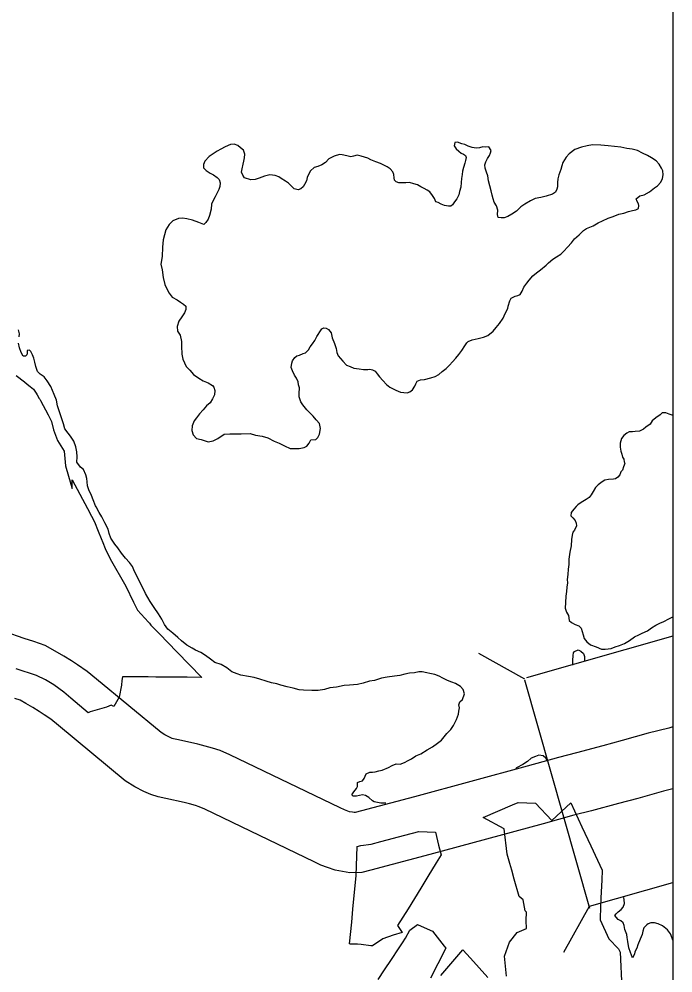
# Model space of a CAD drawing. Extents: x 670147 to 673275, y 705573 to 707613.
# Drawn here: x 670793.9 to 670842.9, y 707341.9 to 707413.5 of the extents above; entities that cross this region are included whole.
import ezdxf

# ---------------------------------------------------------------- set-up
doc = ezdxf.new("R2010")
doc.units = 0
for name, color, linetype in [('10', 7, 'Continuous'), ('20', 7, 'Continuous'), ('6', 7, 'Continuous'), ('9', 7, 'Continuous'), ('R_NoPlot', 7, 'Continuous')]:
    doc.layers.add(name, color=color, linetype=linetype)

msp = doc.modelspace()

# ---------------------------------------------------------------- linework, layer by layer
at = {"layer": '10'}
for points in [[(670842.893, 707360.335), (670842.594, 707360.248), (670841.042, 707359.864), (670839.08, 707359.305), (670837.645, 707358.925), (670835.652, 707358.389), (670834.312, 707358.048), (670831.961, 707357.397), (670823.508, 707355.093), (670819.062, 707353.921), (670818.998, 707353.904), (670818.856, 707353.93), (670818.643, 707353.963), (670818.521, 707354.004), (670818.251, 707354.106), (670817.934, 707354.257), (670809.657, 707358.238), (670808.938, 707358.555), (670808.373, 707358.733), (670807.8, 707358.898), (670807.273, 707359.03), (670805.822, 707359.36), (670805.428, 707359.444), (670805.329, 707359.475), (670805.129, 707359.565), (670804.778, 707359.738), (670804.5, 707359.921), (670799.672, 707363.908), (670798.951, 707364.505), (670798.232, 707365.002), (670797.777, 707365.291), (670797.218, 707365.648), (670796.558, 707366.023), (670795.803, 707366.443), (670794.963, 707366.745), (670794.229, 707366.97), (670792.8, 707367.461)], [(670842.893, 707355.686), (670842.2, 707355.514), (670840.273, 707354.966), (670838.806, 707354.577), (670836.791, 707354.035), (670835.468, 707353.698), (670833.153, 707353.058), (670824.673, 707350.746), (670820.235, 707349.577), (670819.573, 707349.393), (670818.67, 707349.387), (670818.104, 707349.493), (670817.567, 707349.575), (670816.999, 707349.769), (670816.488, 707349.962), (670815.994, 707350.196), (670807.774, 707354.151), (670807.351, 707354.337), (670807.076, 707354.424), (670806.629, 707354.552), (670806.225, 707354.654), (670804.856, 707354.965), (670804.29, 707355.085), (670803.728, 707355.26), (670803.208, 707355.495), (670802.537, 707355.826), (670801.822, 707356.297), (670796.804, 707360.44), (670796.231, 707360.915), (670795.745, 707361.251), (670795.359, 707361.496), (670794.895, 707361.793), (670794.353, 707362.1), (670793.935, 707362.333), (670793.544, 707362.473)]]:
    msp.add_lwpolyline(points, dxfattribs=at)
at = {"layer": '20'}
for p, q in [((670842.893, 707367.146), (670831.915, 707364.022)), ((670831.798, 707363.929), (670828.338, 707365.855)), ((670831.766, 707363.873), (670836.643, 707346.733)), ((670836.643, 707346.883), (670842.893, 707348.661)), ((670836.606, 707346.86), (670834.679, 707343.401))]:
    msp.add_line(p, q, dxfattribs=at)
at = {"layer": '6'}
for points in [[(670793.645, 707386.702), (670794.25, 707386.229), (670794.463, 707386.063), (670794.696, 707385.88), (670794.942, 707385.688), (670795.137, 707385.377), (670795.211, 707385.255), (670795.365, 707384.997), (670795.409, 707384.925), (670795.466, 707384.83), (670796.041, 707383.75), (670796.276, 707383.26), (670796.446, 707382.647), (670796.729, 707381.826), (670797.238, 707381.028), (670797.336, 707379.922), (670797.747, 707378.546), (670797.841, 707378.224), (670797.826, 707378.876), (670798.977, 707376.717), (670799.277, 707376.158), (670799.508, 707375.725), (670799.774, 707375.039), (670800.006, 707374.472), (670800.124, 707374.187), (670800.31, 707373.733), (670800.684, 707372.942), (670801.857, 707370.895), (670802.433, 707369.71), (670802.73, 707369.104), (670803.569, 707368.209), (670803.638, 707368.116), (670803.728, 707367.98), (670804.381, 707367.309), (670805.034, 707366.637), (670805.687, 707365.965), (670807.55, 707364.049), (670806.471, 707364.065), (670805.189, 707364.073), (670805.093, 707364.068), (670804.114, 707364.079), (670803.529, 707364.081), (670803.473, 707364.081), (670802.945, 707364.085), (670802.531, 707364.088), (670801.692, 707364.092), (670801.608, 707364.093), (670801.556, 707363.81), (670801.538, 707363.471), (670801.363, 707362.559), (670800.956, 707361.859), (670800.753, 707361.97), (670800.423, 707361.809), (670799.19, 707361.456), (670799.035, 707361.4), (670797.734, 707362.492), (670797.216, 707362.93), (670796.47, 707363.485), (670795.831, 707363.864), (670795.16, 707364.189), (670793.637, 707364.693)], [(670830.408, 707341.617), (670830.269, 707343.136), (670830.629, 707344.184), (670831.217, 707344.9), (670831.905, 707345.196), (670831.881, 707345.797), (670831.907, 707346.436), (670831.816, 707346.534), (670831.653, 707347.36), (670831.371, 707347.613), (670830.995, 707348.913), (670830.8, 707349.585), (670830.659, 707350.072), (670830.456, 707350.776), (670830.248, 707352.677), (670828.673, 707353.538), (670830.873, 707354.477), (670831.295, 707354.657), (670832.579, 707354.601), (670833.8, 707353.31), (670835.232, 707354.642), (670836.071, 707352.833), (670836.732, 707351.408), (670837.227, 707350.338), (670837.582, 707349.572), (670837.55, 707348.821), (670837.493, 707347.512), (670837.431, 707345.995), (670837.425, 707345.847), (670838.086, 707344.422), (670838.814, 707343.675), (670838.934, 707343.417), (670839.051, 707340.73)], [(670820.784, 707341.378), (670821.26, 707342.095), (670821.776, 707342.872), (670822.311, 707343.678), (670822.609, 707344.127), (670822.845, 707344.481), (670823.167, 707345.086), (670823.734, 707345.504), (670824.471, 707345.185), (670824.873, 707345.004), (670825.748, 707343.87), (670825.858, 707343.727), (670825.256, 707342.547), (670824.702, 707341.462)], [(670825.481, 707341.684), (670827.125, 707343.61), (670827.715, 707342.964), (670829.021, 707341.535)]]:
    msp.add_lwpolyline(points, dxfattribs=at)
msp.add_lwpolyline([(670820.364, 707343.893), (670820.244, 707343.898), (670819.524, 707343.989), (670819.24, 707344.014), (670818.718, 707344.035), (670818.64, 707344.039), (670818.8, 707345.673), (670818.896, 707346.647), (670819.142, 707349.176), (670819.209, 707351.357), (670819.492, 707351.44), (670820.268, 707351.544), (670820.988, 707351.732), (670822.777, 707352.199), (670823.846, 707352.477), (670825.08, 707352.434), (670825.323, 707351.449), (670825.503, 707350.723), (670825.137, 707350.125), (670824.511, 707349.109), (670823.976, 707348.238), (670823.501, 707347.463), (670823.025, 707346.688), (670822.248, 707345.421), (670822.583, 707344.913), (670821.905, 707344.712), (670821.143, 707344.424)], close=True, dxfattribs=at)
at = {"layer": '9'}
for points in [[(670826.35, 707399.536), (670826.245, 707399.431), (670826.05, 707399.43), (670825.751, 707399.474), (670825.511, 707399.578), (670825.286, 707399.697), (670825.106, 707399.756), (670825, 707400.011), (670824.864, 707400.236), (670824.654, 707400.49), (670824.474, 707400.624), (670824.233, 707400.758), (670823.993, 707400.878), (670823.738, 707401.027), (670823.453, 707401.101), (670823.138, 707401.189), (670822.854, 707401.188), (670822.554, 707401.172), (670822.344, 707401.171), (670822.149, 707401.246), (670822.014, 707401.365), (670821.984, 707401.56), (670821.953, 707401.8), (670821.877, 707402.01), (670821.682, 707402.234), (670821.472, 707402.368), (670821.202, 707402.502), (670820.961, 707402.621), (670820.616, 707402.755), (670820.226, 707402.904), (670820.016, 707403.038), (670819.761, 707403.097), (670819.521, 707403.186), (670819.206, 707403.26), (670818.937, 707403.184), (670818.742, 707403.123), (670818.442, 707403.197), (670818.098, 707403.271), (670817.888, 707403.3), (670817.499, 707403.178), (670817.08, 707402.981), (670816.826, 707402.695), (670816.571, 707402.529), (670816.272, 707402.408), (670815.988, 707402.317), (670815.719, 707402.076), (670815.585, 707401.85), (670815.466, 707401.58), (670815.421, 707401.324), (670815.257, 707401.054), (670815.168, 707400.873), (670814.989, 707400.722), (670814.794, 707400.662), (670814.494, 707400.72), (670814.314, 707400.9), (670814.073, 707401.139), (670813.833, 707401.303), (670813.518, 707401.497), (670813.338, 707401.631), (670813.053, 707401.72), (670812.663, 707401.764), (670812.274, 707401.687), (670811.87, 707401.521), (670811.555, 707401.429), (670811.226, 707401.413), (670810.761, 707401.561), (670810.625, 707401.756), (670810.535, 707401.98), (670810.579, 707402.221), (670810.668, 707402.566), (670810.712, 707402.807), (670810.771, 707403.062), (670810.785, 707403.317), (670810.695, 707403.632), (670810.454, 707403.796), (670810.259, 707403.99), (670809.989, 707404.079), (670809.719, 707404.063), (670809.315, 707403.882), (670808.986, 707403.7), (670808.717, 707403.564), (670808.403, 707403.353), (670808.104, 707403.141), (670807.775, 707402.81), (670807.686, 707402.555), (670807.687, 707402.3), (670807.897, 707402.09), (670808.197, 707401.911), (670808.437, 707401.777), (670808.723, 707401.583), (670808.858, 707401.434), (670808.934, 707401.179), (670808.92, 707400.909), (670808.83, 707400.683), (670808.696, 707400.368), (670808.562, 707400.127), (670808.428, 707399.901), (670808.279, 707399.586), (670808.25, 707399.21), (670808.147, 707398.73), (670808.043, 707398.444)], [(670840.149, 707399.965), (670840.403, 707400.206), (670840.747, 707400.283), (670841.136, 707400.509), (670841.525, 707400.796), (670841.734, 707400.962), (670841.988, 707401.218), (670842.122, 707401.504), (670842.166, 707401.774), (670842.15, 707402.074), (670842.045, 707402.284), (670841.864, 707402.583), (670841.639, 707402.837), (670841.293, 707403.061), (670840.978, 707403.24), (670840.618, 707403.403), (670840.243, 707403.597), (670839.838, 707403.701), (670839.433, 707403.759), (670838.983, 707403.862), (670838.504, 707403.905), (670838.039, 707403.964), (670837.485, 707404.006), (670836.855, 707404.034), (670836.466, 707403.942), (670836.032, 707403.851), (670835.538, 707403.669), (670835.119, 707403.352), (670834.88, 707403.111), (670834.641, 707402.705), (670834.552, 707402.449), (670834.493, 707402.179), (670834.33, 707401.788), (670834.256, 707401.473), (670834.241, 707401.203), (670834.227, 707400.888), (670834.183, 707400.692), (670834.079, 707400.467), (670833.854, 707400.331), (670833.375, 707400.179), (670832.986, 707400.087), (670832.552, 707399.996), (670832.208, 707399.814), (670831.789, 707399.587), (670831.475, 707399.376), (670831.161, 707399.06), (670830.802, 707398.833), (670830.518, 707398.637), (670830.234, 707398.546), (670830.024, 707398.56), (670829.784, 707398.574), (670829.738, 707398.799), (670829.752, 707399.129), (670829.661, 707399.459), (670829.496, 707399.714), (670829.405, 707399.983), (670829.329, 707400.253), (670829.254, 707400.583), (670829.163, 707400.958), (670829.057, 707401.333), (670829.011, 707401.707), (670828.92, 707401.977), (670828.814, 707402.277), (670828.783, 707402.532), (670828.858, 707402.757), (670828.977, 707402.998), (670829.126, 707403.239), (670829.215, 707403.419), (670829.26, 707403.614), (670829.094, 707403.884), (670828.869, 707403.853), (670828.629, 707403.867), (670828.375, 707403.806), (670828.135, 707403.79), (670827.835, 707403.834), (670827.535, 707403.938), (670827.295, 707404.057), (670827.055, 707404.116), (670826.74, 707404.22), (670826.531, 707404.204), (670826.487, 707403.964), (670826.637, 707403.739), (670826.832, 707403.545), (670827.013, 707403.395), (670827.193, 707403.321), (670827.328, 707403.217), (670827.388, 707403.067), (670827.344, 707402.856), (670827.285, 707402.661), (670827.181, 707402.331), (670827.107, 707402.06), (670827.092, 707401.79), (670827.033, 707401.505), (670827.004, 707401.204), (670826.975, 707400.859), (670826.886, 707400.529), (670826.827, 707400.273), (670826.768, 707400.123), (670826.678, 707399.973), (670826.514, 707399.747), (670826.35, 707399.536)], [(670816.563, 707390.224), (670816.713, 707390.285), (670816.878, 707390.255), (670817.058, 707390.166), (670817.253, 707389.927), (670817.344, 707389.537), (670817.51, 707389.117), (670817.631, 707388.728), (670817.692, 707388.428), (670817.798, 707388.188), (670817.963, 707387.994), (670818.129, 707387.784), (670818.414, 707387.5), (670818.684, 707387.381), (670818.969, 707387.262), (670819.359, 707387.204), (670819.689, 707387.175), (670820.018, 707387.176), (670820.168, 707387.177), (670820.363, 707387.148), (670820.558, 707387.029), (670820.724, 707386.849), (670820.889, 707386.61), (670821.145, 707386.326), (670821.415, 707386.026), (670821.671, 707385.832), (670822.106, 707385.624), (670822.466, 707385.46), (670822.706, 707385.431), (670822.961, 707385.417), (670823.17, 707385.478), (670823.364, 707385.644), (670823.543, 707385.915), (670823.603, 707386.095), (670823.722, 707386.291), (670823.962, 707386.382), (670824.261, 707386.413), (670824.725, 707386.55), (670825.055, 707386.641), (670825.339, 707386.792), (670825.593, 707387.018), (670825.877, 707387.229), (670826.146, 707387.485), (670826.37, 707387.741), (670826.609, 707388.013), (670826.848, 707388.284), (670827.057, 707388.6), (670827.28, 707388.931), (670827.43, 707389.156), (670827.534, 707389.262), (670827.833, 707389.383), (670828.283, 707389.49), (670828.687, 707389.581), (670829.016, 707389.718), (670829.405, 707390.034), (670829.644, 707390.32), (670829.883, 707390.621), (670830.166, 707391.013), (670830.315, 707391.358), (670830.509, 707391.734), (670830.538, 707391.929), (670830.657, 707392.32), (670830.761, 707392.516), (670831.06, 707392.667), (670831.27, 707392.713), (670831.449, 707392.803), (670831.598, 707393.044), (670831.717, 707393.345), (670831.926, 707393.646), (670832.12, 707393.871), (670832.389, 707394.188), (670832.673, 707394.414), (670832.957, 707394.655), (670833.376, 707395.002), (670833.555, 707395.168), (670833.884, 707395.454), (670834.168, 707395.62), (670834.482, 707395.831), (670834.706, 707396.042), (670834.975, 707396.344), (670835.289, 707396.675), (670835.513, 707396.961), (670835.856, 707397.277), (670836.185, 707397.609), (670836.424, 707397.745), (670836.664, 707397.836), (670836.903, 707397.942), (670837.292, 707398.183), (670837.621, 707398.335), (670838.04, 707398.516), (670838.414, 707398.653), (670838.834, 707398.82), (670839.208, 707398.911), (670839.552, 707399.018), (670839.867, 707399.094), (670840.106, 707399.155), (670840.316, 707399.261), (670840.345, 707399.486), (670840.3, 707399.606), (670840.224, 707399.785), (670840.149, 707399.965)], [(670808.043, 707398.444), (670807.849, 707398.188), (670807.714, 707398.053), (670807.324, 707398.201), (670806.859, 707398.365), (670806.439, 707398.468), (670806.11, 707398.527), (670805.81, 707398.511), (670805.391, 707398.329), (670805.107, 707398.058), (670804.869, 707397.637), (670804.661, 707396.885), (670804.618, 707396.345), (670804.575, 707395.64), (670804.487, 707395.069), (670804.578, 707394.634), (670804.655, 707394.064), (670804.776, 707393.54), (670804.912, 707393.27), (670805.108, 707392.896), (670805.333, 707392.581), (670805.708, 707392.403), (670805.964, 707392.209), (670806.189, 707392.074), (670806.354, 707391.91), (670806.37, 707391.67), (670806.266, 707391.415), (670806.057, 707391.129), (670805.833, 707390.783), (670805.699, 707390.392), (670805.745, 707390.047), (670805.941, 707389.733), (670806.047, 707389.253), (670806.048, 707388.908), (670806.05, 707388.307), (670806.141, 707387.933), (670806.383, 707387.393), (670806.653, 707387.109), (670806.924, 707386.795), (670807.344, 707386.512), (670807.659, 707386.303), (670808.034, 707386.169), (670808.365, 707385.96), (670808.455, 707385.826), (670808.546, 707385.586), (670808.517, 707385.271), (670808.368, 707384.955), (670808.174, 707384.654), (670807.92, 707384.428), (670807.666, 707384.127), (670807.397, 707383.841), (670807.173, 707383.54), (670806.979, 707383.299), (670806.845, 707382.938), (670806.801, 707382.578), (670806.922, 707382.248), (670807.163, 707381.994), (670807.523, 707381.906), (670808.048, 707381.743), (670808.407, 707381.819), (670808.766, 707381.985), (670809.245, 707382.302), (670809.664, 707382.334), (670810.114, 707382.336), (670810.518, 707382.337), (670811.177, 707382.37), (670811.582, 707382.222), (670812.092, 707382.163), (670812.512, 707382.03), (670812.977, 707381.792), (670813.367, 707381.628), (670813.757, 707381.435), (670814.177, 707381.241), (670814.537, 707381.243), (670814.867, 707381.229), (670815.226, 707381.305), (670815.436, 707381.411), (670815.6, 707381.637), (670815.749, 707381.893), (670816.108, 707381.909), (670816.273, 707382.06), (670816.377, 707382.3), (670816.451, 707382.736), (670816.389, 707383.111), (670816.149, 707383.395), (670815.923, 707383.649), (670815.638, 707383.933), (670815.427, 707384.127), (670815.127, 707384.516), (670814.976, 707384.726), (670814.855, 707385.1), (670814.854, 707385.371), (670814.883, 707385.776), (670814.823, 707386.001), (670814.777, 707386.226), (670814.671, 707386.51), (670814.521, 707386.75), (670814.37, 707387.064), (670814.264, 707387.319), (670814.308, 707387.634), (670814.368, 707387.815)], [(670793.849, 707389.61), (670793.879, 707389.851), (670793.803, 707390.135)], [(670814.368, 707387.815), (670814.532, 707388.055), (670814.696, 707388.191), (670814.891, 707388.237), (670815.16, 707388.358), (670815.34, 707388.419), (670815.564, 707388.63), (670815.698, 707388.855), (670815.862, 707389.081), (670816.026, 707389.337), (670816.19, 707389.638), (670816.503, 707390.149), (670816.563, 707390.224)], [(670797.18, 707383.081), (670796.923, 707383.92), (670796.742, 707384.43), (670796.651, 707384.864), (670796.484, 707385.299), (670796.243, 707385.883), (670795.972, 707386.317), (670795.731, 707386.601), (670795.431, 707386.825), (670795.236, 707387.005), (670795.115, 707387.379), (670795.039, 707387.724), (670794.963, 707388.024), (670794.872, 707388.264), (670794.737, 707388.503), (670794.632, 707388.608), (670794.452, 707388.592), (670794.452, 707388.397), (670794.438, 707388.277), (670794.348, 707388.157), (670794.153, 707388.156), (670794.003, 707388.44), (670793.882, 707388.8), (670793.821, 707389.13)], [(670842.893, 707383.709), (670842.834, 707383.724), (670842.624, 707383.813), (670842.369, 707383.902), (670842.234, 707383.917), (670842.099, 707383.901), (670841.935, 707383.751), (670841.606, 707383.524), (670841.337, 707383.313), (670841.188, 707383.072), (670840.859, 707382.831), (670840.679, 707382.695), (670840.38, 707382.544), (670840.051, 707382.498), (670839.856, 707382.497), (670839.601, 707382.481), (670839.437, 707382.375), (670839.213, 707382.209), (670839.033, 707381.984), (670838.945, 707381.638), (670838.93, 707381.338), (670838.976, 707381.038), (670839.052, 707380.798), (670839.112, 707380.588), (670839.203, 707380.424), (670839.248, 707380.244), (670839.279, 707380.139), (670839.249, 707379.989), (670839.175, 707379.853), (670839.1, 707379.613), (670838.996, 707379.477), (670838.907, 707379.267), (670838.757, 707379.071), (670838.593, 707378.966), (670838.443, 707378.92), (670838.054, 707378.903), (670837.784, 707378.857), (670837.575, 707378.737), (670837.291, 707378.495), (670837.096, 707378.299), (670836.903, 707377.999), (670836.753, 707377.758), (670836.604, 707377.562), (670836.38, 707377.396), (670836.021, 707377.185), (670835.767, 707377.004), (670835.632, 707376.883), (670835.453, 707376.672), (670835.274, 707376.417), (670835.245, 707376.176), (670835.395, 707376.027), (670835.56, 707375.817), (670835.636, 707375.623), (670835.667, 707375.428), (670835.518, 707375.112), (670835.383, 707374.961), (670835.339, 707374.721), (670835.28, 707374.391), (670835.266, 707373.926), (670835.163, 707373.445), (670835.09, 707372.919), (670835.091, 707372.514), (670835.047, 707372.169), (670835.018, 707371.779), (670834.974, 707371.403), (670834.99, 707371.148), (670834.946, 707370.833), (670834.917, 707370.488), (670834.873, 707370.142), (670834.83, 707369.662), (670834.816, 707369.242), (670834.922, 707368.957), (670835.057, 707368.688), (670835.103, 707368.328), (670835.299, 707368.163), (670835.554, 707368.014), (670835.839, 707367.91), (670836.004, 707367.746), (670836.08, 707367.506), (670836.17, 707367.251), (670836.246, 707366.982), (670836.442, 707366.712), (670836.712, 707366.488), (670837.132, 707366.34), (670837.537, 707366.176)], [(670800.53, 707375.171), (670800.289, 707375.65), (670800.063, 707376.099), (670799.852, 707376.428), (670799.626, 707376.848), (670799.596, 707376.938), (670799.415, 707377.387), (670799.294, 707377.702), (670799.098, 707378.121), (670798.992, 707378.436), (670798.961, 707378.736), (670798.931, 707378.976), (670798.87, 707379.246), (670798.674, 707379.65), (670798.464, 707379.844), (670798.178, 707380.218), (670798.222, 707380.609), (670798.19, 707380.984), (670798.099, 707381.359), (670797.963, 707381.793), (670797.707, 707382.152), (670797.527, 707382.392), (670797.286, 707382.706), (670797.18, 707383.081)], [(670821.082, 707357.078), (670821.561, 707357.29), (670821.845, 707357.441), (670822.144, 707357.563), (670822.429, 707357.549), (670822.758, 707357.655), (670823.028, 707357.806), (670823.297, 707357.942), (670823.611, 707358.154), (670823.985, 707358.305), (670824.464, 707358.622), (670824.853, 707358.849), (670825.241, 707359.105), (670825.525, 707359.347), (670825.928, 707359.828), (670826.227, 707360.145), (670826.436, 707360.431), (670826.659, 707360.897), (670826.808, 707361.287), (670826.837, 707361.528), (670826.882, 707361.768), (670826.836, 707361.993), (670826.91, 707362.218), (670827.12, 707362.384), (670827.253, 707362.805), (670827.162, 707363.135), (670826.967, 707363.374), (670826.592, 707363.597), (670826.307, 707363.701), (670825.992, 707363.82), (670825.646, 707363.984), (670825.361, 707364.133), (670825.046, 707364.267), (670824.671, 707364.355), (670824.447, 707364.384), (670824.087, 707364.458), (670823.847, 707364.457), (670823.502, 707364.396), (670823.143, 707364.364), (670822.799, 707364.288), (670822.424, 707364.196), (670822.005, 707364.135), (670821.466, 707364.058), (670821.046, 707363.996), (670820.507, 707363.829), (670820.148, 707363.767), (670819.669, 707363.63), (670819.235, 707363.509), (670818.635, 707363.476), (670818.246, 707363.445), (670817.662, 707363.308), (670817.168, 707363.261), (670816.763, 707363.154), (670816.284, 707363.077), (670815.82, 707363.06), (670815.175, 707363.103), (670814.861, 707363.117), (670814.411, 707363.25), (670813.961, 707363.338), (670813.496, 707363.456), (670813.196, 707363.56), (670812.791, 707363.649), (670812.386, 707363.767), (670811.906, 707363.915), (670811.487, 707364.034), (670811.067, 707364.122), (670810.497, 707364.225), (670810.212, 707364.314), (670809.807, 707364.462), (670809.447, 707364.761), (670809.011, 707365.014), (670808.531, 707365.163), (670808.216, 707365.432), (670807.841, 707365.7), (670807.48, 707365.909), (670807.09, 707366.102), (670806.835, 707366.251), (670806.43, 707366.475), (670806.039, 707366.789), (670805.769, 707367.043), (670805.378, 707367.371), (670805.003, 707367.67), (670804.762, 707368.014), (670804.551, 707368.433), (670804.31, 707368.823), (670803.979, 707369.302), (670803.678, 707369.751), (670803.347, 707370.35), (670803.105, 707370.814), (670802.864, 707371.293), (670802.683, 707371.682), (670802.517, 707372.012), (670802.352, 707372.371), (670802.141, 707372.671), (670801.84, 707373), (670801.539, 707373.374), (670801.254, 707373.778), (670801.028, 707374.062), (670800.742, 707374.496), (670800.606, 707374.841), (670800.53, 707375.171)], [(670837.537, 707366.176), (670837.822, 707366.177), (670838.271, 707366.209), (670838.555, 707366.345), (670838.885, 707366.437), (670839.274, 707366.588), (670839.648, 707366.815), (670840.007, 707367.086), (670840.336, 707367.253), (670840.575, 707367.359), (670840.979, 707367.555), (670841.278, 707367.782), (670841.622, 707367.978), (670841.922, 707368.114), (670842.221, 707368.25), (670842.595, 707368.447), (670842.893, 707368.602)], [(670835.389, 707364.978), (670835.397, 707365.328), (670835.411, 707365.688), (670835.44, 707365.898), (670835.515, 707366.003), (670835.784, 707366.109), (670835.994, 707366.02), (670836.19, 707365.841), (670836.25, 707365.631), (670836.251, 707365.316), (670836.232, 707365.239)], [(670833.444, 707357.842), (670833.366, 707357.982), (670833.171, 707358.161), (670832.826, 707358.205), (670832.586, 707358.114), (670832.272, 707357.977), (670831.988, 707357.736), (670831.644, 707357.525), (670831.165, 707357.253), (670831.115, 707357.224)], [(670821.369, 707354.61), (670821.284, 707354.618), (670820.999, 707354.617), (670820.49, 707354.705), (670820.369, 707354.795), (670820.084, 707355.034), (670819.844, 707355.183), (670819.604, 707355.227), (670819.17, 707355.135), (670818.915, 707355.134), (670818.81, 707355.239), (670818.959, 707355.449), (670819.153, 707355.705), (670819.242, 707355.871), (670819.227, 707356.171), (670819.406, 707356.231), (670819.601, 707356.292), (670819.735, 707356.458), (670819.884, 707356.804), (670820.168, 707356.925), (670820.363, 707356.94), (670820.573, 707356.971), (670820.827, 707357.032), (670821.082, 707357.078)], [(670842.893, 707344.33), (670842.846, 707344.483), (670842.725, 707344.813), (670842.499, 707345.097), (670842.109, 707345.396), (670841.794, 707345.559), (670841.524, 707345.633), (670841.239, 707345.632), (670841.045, 707345.557), (670840.925, 707345.466), (670840.701, 707345.24), (670840.627, 707345), (670840.583, 707344.744), (670840.434, 707344.399), (670840.27, 707343.978), (670840.181, 707343.737), (670840.032, 707343.452), (670840.003, 707343.287), (670839.854, 707343.001), (670839.717, 707343.405), (670839.597, 707343.75), (670839.505, 707344.215), (670839.459, 707344.515), (670839.429, 707344.74), (670839.293, 707345.13), (670839.247, 707345.429), (670839.156, 707345.639), (670838.991, 707345.774), (670838.796, 707345.878), (670838.631, 707346.057), (670838.54, 707346.177), (670838.63, 707346.312), (670838.794, 707346.463), (670839.019, 707346.629), (670839.153, 707346.795), (670839.257, 707347.08), (670839.241, 707347.35), (670839.2, 707347.536)]]:
    msp.add_lwpolyline(points, dxfattribs=at)
at = {"layer": 'R_NoPlot'}
msp.add_lwpolyline([(670257.195, 707521.73), (670842.893, 707521.73), (670842.893, 706992.567), (670257.195, 706992.567)], close=True, dxfattribs=at)

doc.saveas('drawing.dxf')
